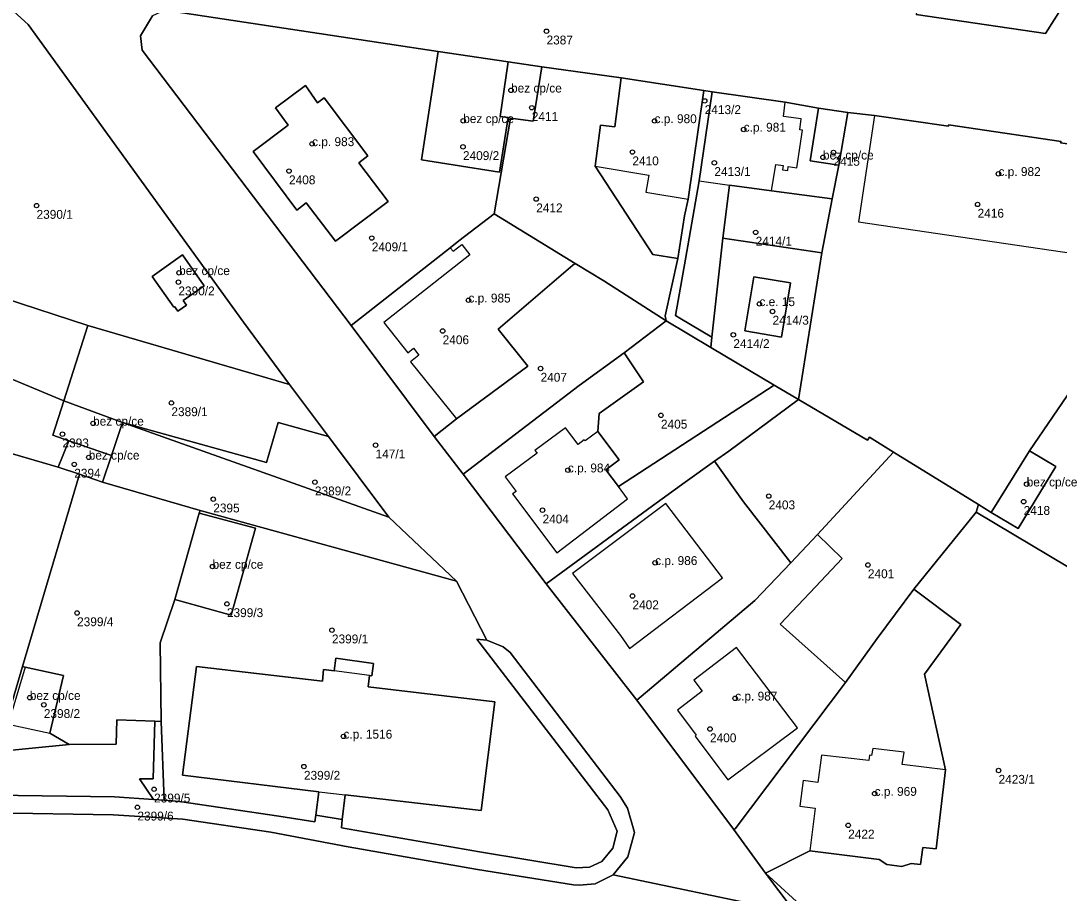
# Model space of a CAD drawing. Extents: x -878211 to -870363, y -1058464 to -1052522.
# Drawn here: x -874309.6 to -874192.6, y -1055841.9 to -1055743.6 of the extents above; entities that cross this region are included whole.
import ezdxf

# ---------------------------------------------------------------- set-up
doc = ezdxf.new("R2010")
doc.units = 0
for name, color, linetype in [('Definiční body', 7, 'Continuous'), ('Polygon budovy', 7, 'Continuous'), ('Polygon parcely', 7, 'Continuous')]:
    doc.layers.add(name, color=color, linetype=linetype)

msp = doc.modelspace()

# ---------------------------------------------------------------- linework, layer by layer
at = {"layer": 'Definiční body'}
for centre in [(-874250.35, -1055744.72994), (-874254.35, -1055751.38994), (-874232.52, -1055752.57994), (-874252.01, -1055753.34994), (-874259.74, -1055754.82994), (-874238.17, -1055754.83994), (-874228.12, -1055755.79994), (-874276.78, -1055757.42994), (-874259.77, -1055757.75994), (-874240.67, -1055758.34994), (-874218, -1055758.39994), (-874231.43, -1055759.55994), (-874219.19, -1055758.93994), (-874279.38, -1055760.48994), (-874199.4, -1055760.79994), (-874307.84, -1055764.37994), (-874251.51, -1055763.64994), (-874201.75, -1055764.24994), (-874226.77, -1055767.39994), (-874270.05, -1055768.03994), (-874291.77, -1055771.95994), (-874291.85, -1055773.00994), (-874259.15, -1055775.04994), (-874226.35, -1055775.45994), (-874224.87, -1055776.30994), (-874262.06, -1055778.50994), (-874229.29, -1055778.94994), (-874251.02, -1055782.73994), (-874292.64, -1055786.61994), (-874301.47, -1055788.92994), (-874237.45, -1055788.01994), (-874304.92, -1055790.13994), (-874269.62, -1055791.37994), (-874303.59, -1055793.54994), (-874301.96, -1055792.75994), (-874247.94, -1055794.19994), (-874276.46, -1055795.54994), (-874196.22, -1055795.77994), (-874225.3, -1055797.11994), (-874287.92, -1055797.46994), (-874196.56, -1055797.74994), (-874250.8, -1055798.70994), (-874288, -1055805.05994), (-874238.1, -1055804.63994), (-874214.12, -1055804.87994), (-874240.66, -1055808.37994), (-874286.38, -1055809.26994), (-874303.27, -1055810.28994), (-874274.54, -1055812.22994), (-874308.6, -1055819.83994), (-874229.08, -1055819.90994), (-874307.02, -1055820.63994), (-874231.92, -1055823.36994), (-874273.24, -1055824.19994), (-874277.7, -1055827.59994), (-874199.39, -1055828.04994), (-874294.59, -1055830.15994), (-874213.36, -1055830.64994), (-874296.47, -1055832.18994), (-874216.34, -1055834.21994)]:
    msp.add_circle(centre, 0.25, dxfattribs=at)
at = {"layer": 'Polygon budovy'}
for points in [[(-874262.55, -1055747), (-874264.44, -1055759.24), (-874255.66, -1055760.6), (-874254.66, -1055754.47), (-874255.58, -1055754.34), (-874254.66, -1055748.19)], [(-874254.66, -1055748.19), (-874255.58, -1055754.34), (-874254.66, -1055754.47), (-874254.41, -1055754.51), (-874251.84, -1055754.88), (-874250.86, -1055748.73)], [(-874234.4, -1055763.67), (-874232.6, -1055751.42), (-874241.94, -1055750), (-874242.66, -1055755.5), (-874244.25, -1055755.3), (-874244.85, -1055759.94), (-874238.83, -1055760.94), (-874239.16, -1055762.88)], [(-874283.43, -1055758.28), (-874278.5, -1055764.89), (-874277.44, -1055764.08), (-874274.13, -1055768.4), (-874268.19, -1055763.93), (-874271.51, -1055759.56), (-874270.48, -1055758.77), (-874275.43, -1055752.23), (-874276.17, -1055752.79), (-874277.51, -1055750.84), (-874280.91, -1055753.36), (-874279.49, -1055755.3)], [(-874231.67, -1055751.55), (-874233.13, -1055761.59), (-874229.74, -1055762.08), (-874224.97, -1055762.72), (-874224.48, -1055759.75), (-874223.68, -1055759.88), (-874223.75, -1055760.35), (-874223.16, -1055760.41), (-874223.09, -1055759.99), (-874222.14, -1055760.14), (-874221.49, -1055755.87), (-874221.8, -1055755.84), (-874221.63, -1055754.61), (-874223.65, -1055754.34), (-874223.45, -1055752.72)], [(-874220.61, -1055759.34), (-874217.39, -1055759.83), (-874216.39, -1055753.88), (-874219.69, -1055753.39)], [(-874192.35, -1055757.14), (-874205.04, -1055755.29), (-874205.03, -1055755.42), (-874213.38, -1055754.21), (-874215.18, -1055766.21), (-874185.81, -1055770.54), (-874184.04, -1055758.49), (-874192.39, -1055757.32)], [(-874252.45, -1055782.46), (-874255.81, -1055778.31), (-874247.37, -1055771.1), (-874247.13, -1055770.89), (-874256.24, -1055765.31), (-874260.22, -1055768.37), (-874261.2, -1055769.14), (-874260.89, -1055769.53), (-874259.91, -1055768.76), (-874258.99, -1055769.94), (-874268.69, -1055777.57), (-874265.98, -1055780.96), (-874265.35, -1055780.46), (-874264.73, -1055781.23), (-874265.68, -1055781.97), (-874260.5, -1055788.42)], [(-874294.79, -1055772.37), (-874292.38, -1055775.82), (-874292.29, -1055775.76), (-874291.92, -1055776.29), (-874290.95, -1055775.61), (-874291.32, -1055775.08), (-874288.94, -1055773.41), (-874291.38, -1055769.93)], [(-874228.01, -1055778.51), (-874223.87, -1055779.22), (-874222.84, -1055773.09), (-874226.97, -1055772.4)], [(-874304.77, -1055786.4), (-874305.99, -1055790.24), (-874304.21, -1055790.91), (-874299.41, -1055792.55), (-874298.14, -1055788.82)], [(-874246.8, -1055791.31), (-874248.2, -1055789.43), (-874251.68, -1055791.97), (-874251.42, -1055792.3), (-874255.03, -1055794.96), (-874253.79, -1055796.59), (-874254.19, -1055796.88), (-874249.18, -1055803.5), (-874241.21, -1055797.43), (-874242.24, -1055796.05), (-874243.66, -1055794.15), (-874242.17, -1055793.04), (-874244.57, -1055789.84), (-874246.01, -1055790.91), (-874246.1, -1055790.79)], [(-874305.42, -1055793.87), (-874302.99, -1055794.66), (-874300.41, -1055795.56), (-874299.41, -1055792.55), (-874304.21, -1055790.91)], [(-874195.9, -1055792), (-874200.21, -1055798.96), (-874197.18, -1055800.79), (-874192.94, -1055793.8)], [(-874236.91, -1055797.95), (-874247.43, -1055805.83), (-874242.02, -1055812.83), (-874241.01, -1055814.28), (-874230.5, -1055806.34)], [(-874292.24, -1055808.76), (-874285.9, -1055810.52), (-874283.14, -1055800.75), (-874289.49, -1055799.03)], [(-874235.57, -1055821.23), (-874233.47, -1055824.08), (-874233.58, -1055824.17), (-874229.91, -1055829.09), (-874222.07, -1055823.24), (-874228.93, -1055814.18), (-874233.76, -1055817.85), (-874232.81, -1055819.11)], [(-874311.03, -1055822.81), (-874306.33, -1055823.85), (-874304.81, -1055817.32), (-874309.14, -1055816.4)], [(-874270.47, -1055818.62), (-874270.3, -1055817.33), (-874274.28, -1055816.82), (-874275.48, -1055816.68), (-874275.62, -1055817.97), (-874289.82, -1055816.33), (-874291.37, -1055828.56), (-874276.03, -1055830.44), (-874273.06, -1055830.78), (-874257.72, -1055832.54), (-874256.17, -1055820.3)], [(-874221.42, -1055829.17), (-874221.79, -1055832.08), (-874220.06, -1055832.29), (-874220.66, -1055837.11), (-874212.86, -1055838.08), (-874211.99, -1055838.65), (-874210.31, -1055838.86), (-874209.23, -1055838.52), (-874208.19, -1055838.63), (-874207.93, -1055836.71), (-874206.44, -1055836.87), (-874205.39, -1055827.97), (-874210.24, -1055827.37), (-874210.02, -1055825.97), (-874213.58, -1055825.56), (-874213.71, -1055826.34), (-874213.93, -1055826.33), (-874214.02, -1055826.93), (-874219.35, -1055826.33), (-874219.76, -1055829.38)]]:
    msp.add_lwpolyline(points, close=True, dxfattribs=at)
at = {"layer": 'Polygon parcely'}
for points in [[(-874202.68, -1055721.21), (-874209.2, -1055726), (-874207.26, -1055732.9), (-874208.68, -1055742.83), (-874194.08, -1055744.98), (-874189.93, -1055738.38)], [(-874308.8, -1055743.97), (-874313.3, -1055739.89), (-874313.59, -1055739.82), (-874322.93, -1055771.43), (-874311.51, -1055774.81), (-874302.06, -1055777.88), (-874279.34, -1055784.53), (-874284.52, -1055777.51)], [(-874256.24, -1055765.31), (-874254.41, -1055754.51), (-874254.66, -1055754.47), (-874255.66, -1055760.6), (-874264.44, -1055759.24), (-874262.55, -1055747), (-874293.39, -1055742.37), (-874294.77, -1055743.01), (-874296.13, -1055745.25), (-874295.93, -1055746.86), (-874272.37, -1055777.89), (-874261.2, -1055769.14), (-874260.22, -1055768.37)], [(-874254.66, -1055748.19), (-874262.55, -1055747), (-874264.44, -1055759.24), (-874255.66, -1055760.6), (-874254.66, -1055754.47), (-874255.58, -1055754.34)], [(-874235.54, -1055770.35), (-874238.35, -1055769.9), (-874244.85, -1055759.94), (-874244.25, -1055755.3), (-874242.66, -1055755.5), (-874241.94, -1055750), (-874250.86, -1055748.73), (-874251.84, -1055754.88), (-874254.41, -1055754.51), (-874256.24, -1055765.31), (-874247.13, -1055770.89), (-874243.9, -1055772.86), (-874236.87, -1055777.38), (-874236.96, -1055776.82)], [(-874255.58, -1055754.34), (-874254.66, -1055754.47), (-874254.41, -1055754.51), (-874251.84, -1055754.88), (-874250.86, -1055748.73), (-874254.66, -1055748.19)], [(-874244.25, -1055755.3), (-874244.85, -1055759.94), (-874238.35, -1055769.9), (-874235.54, -1055770.35), (-874234.78, -1055765.52), (-874234.4, -1055763.67), (-874232.6, -1055751.42), (-874241.94, -1055750), (-874242.66, -1055755.5)], [(-874278.5, -1055764.89), (-874277.44, -1055764.08), (-874274.13, -1055768.4), (-874268.19, -1055763.93), (-874271.51, -1055759.56), (-874270.48, -1055758.77), (-874275.43, -1055752.23), (-874276.17, -1055752.79), (-874277.51, -1055750.84), (-874280.91, -1055753.36), (-874279.49, -1055755.3), (-874283.43, -1055758.28)], [(-874278.5, -1055764.89), (-874283.43, -1055758.28), (-874279.49, -1055755.3), (-874280.91, -1055753.36), (-874277.51, -1055750.84), (-874276.17, -1055752.79), (-874275.43, -1055752.23), (-874270.48, -1055758.77), (-874271.51, -1055759.56), (-874268.19, -1055763.93), (-874274.13, -1055768.4), (-874277.44, -1055764.08)], [(-874231.84, -1055780.36), (-874231.71, -1055779.21), (-874235.33, -1055777.06), (-874235.8, -1055776.78), (-874234.68, -1055770.42), (-874233.13, -1055761.59), (-874231.67, -1055751.55), (-874232.6, -1055751.42), (-874234.4, -1055763.67), (-874234.78, -1055765.52), (-874235.54, -1055770.35), (-874236.96, -1055776.82), (-874236.87, -1055777.38)], [(-874233.13, -1055761.59), (-874234.68, -1055770.42), (-874235.8, -1055776.78), (-874235.33, -1055777.06), (-874231.71, -1055779.21), (-874230.47, -1055768.06), (-874229.74, -1055762.08), (-874224.97, -1055762.72), (-874218.16, -1055763.63), (-874217.39, -1055759.83), (-874220.61, -1055759.34), (-874219.69, -1055753.39), (-874223.45, -1055752.72), (-874231.67, -1055751.55)], [(-874217.39, -1055759.83), (-874216.39, -1055753.88), (-874219.69, -1055753.39), (-874220.61, -1055759.34)], [(-874177.1, -1055765.4), (-874176.51, -1055765.01), (-874184.04, -1055758.49), (-874192.39, -1055757.32), (-874192.35, -1055757.14), (-874205.04, -1055755.29), (-874205.03, -1055755.42), (-874213.38, -1055754.21), (-874216.39, -1055753.88), (-874217.39, -1055759.83), (-874218.16, -1055763.63), (-874219.31, -1055769.69), (-874221.95, -1055786.22), (-874214.15, -1055790.82), (-874213.94, -1055790.48), (-874211.22, -1055792.16), (-874201.65, -1055798.07), (-874200.21, -1055798.96), (-874195.9, -1055792), (-874190.63, -1055784.31), (-874182.42, -1055772.13)], [(-874219.31, -1055769.69), (-874218.16, -1055763.63), (-874224.97, -1055762.72), (-874229.74, -1055762.08), (-874230.47, -1055768.06)], [(-874247.13, -1055770.89), (-874256.24, -1055765.31), (-874260.22, -1055768.37), (-874261.2, -1055769.14), (-874272.37, -1055777.89), (-874263, -1055790.4), (-874260.5, -1055788.42), (-874252.45, -1055782.46), (-874255.81, -1055778.31), (-874247.37, -1055771.1)], [(-874224.67, -1055784.61), (-874221.95, -1055786.22), (-874219.31, -1055769.69), (-874230.47, -1055768.06), (-874231.71, -1055779.21), (-874231.84, -1055780.36)], [(-874294.79, -1055772.37), (-874291.38, -1055769.93), (-874288.94, -1055773.41), (-874291.32, -1055775.08), (-874290.95, -1055775.61), (-874291.92, -1055776.29), (-874292.29, -1055775.76), (-874292.38, -1055775.82)], [(-874294.79, -1055772.37), (-874292.38, -1055775.82), (-874292.29, -1055775.76), (-874291.92, -1055776.29), (-874290.95, -1055775.61), (-874291.32, -1055775.08), (-874288.94, -1055773.41), (-874291.38, -1055769.93)], [(-874243.9, -1055772.86), (-874247.13, -1055770.89), (-874247.37, -1055771.1), (-874255.81, -1055778.31), (-874252.45, -1055782.46), (-874260.5, -1055788.42), (-874263, -1055790.4), (-874259.75, -1055794.65), (-874246.66, -1055784.67), (-874241.61, -1055780.98), (-874236.87, -1055777.38)], [(-874311.51, -1055774.81), (-874322.93, -1055771.43), (-874325.23, -1055779.27), (-874314.72, -1055782.33), (-874313.89, -1055782.6), (-874304.77, -1055786.4), (-874302.06, -1055777.88)], [(-874226.97, -1055772.4), (-874228.01, -1055778.51), (-874223.87, -1055779.22), (-874222.84, -1055773.09)], [(-874226.97, -1055772.4), (-874222.84, -1055773.09), (-874223.87, -1055779.22), (-874228.01, -1055778.51)], [(-874302.06, -1055777.88), (-874304.77, -1055786.4), (-874298.14, -1055788.82), (-874281.93, -1055793.35), (-874280.61, -1055788.84), (-874274.93, -1055790.42), (-874279.34, -1055784.53)], [(-874231.84, -1055780.36), (-874236.87, -1055777.38), (-874241.61, -1055780.98), (-874239.4, -1055784.26), (-874244.4, -1055787.8), (-874244.57, -1055789.84), (-874242.17, -1055793.04), (-874243.66, -1055794.15), (-874242.24, -1055796.05), (-874224.67, -1055784.61)], [(-874224.67, -1055784.61), (-874242.24, -1055796.05), (-874243.66, -1055794.15), (-874242.17, -1055793.04), (-874244.57, -1055789.84), (-874244.4, -1055787.8), (-874239.4, -1055784.26), (-874241.61, -1055780.98), (-874246.66, -1055784.67), (-874259.75, -1055794.65), (-874250.4, -1055806.99), (-874238.41, -1055798.23), (-874234.73, -1055795.55), (-874231.4, -1055793.2), (-874229.79, -1055792.06), (-874221.95, -1055786.22)], [(-874305.99, -1055790.24), (-874304.77, -1055786.4), (-874313.89, -1055782.6), (-874315.26, -1055787.38), (-874316.55, -1055787), (-874317.56, -1055790.32), (-874305.42, -1055793.87), (-874304.21, -1055790.91)], [(-874189.45, -1055806.37), (-874173.42, -1055787.46), (-874190.63, -1055784.31), (-874195.9, -1055792), (-874192.94, -1055793.8), (-874197.18, -1055800.79), (-874200.21, -1055798.96), (-874201.65, -1055798.07), (-874201.9, -1055798.94)], [(-874304.77, -1055786.4), (-874305.99, -1055790.24), (-874304.21, -1055790.91), (-874299.41, -1055792.55), (-874298.14, -1055788.82)], [(-874211.22, -1055792.16), (-874213.94, -1055790.48), (-874214.15, -1055790.82), (-874221.95, -1055786.22), (-874229.79, -1055792.06), (-874231.4, -1055793.2), (-874228.15, -1055797.77), (-874222.82, -1055804.63), (-874219.8, -1055801.44)], [(-874317.56, -1055790.32), (-874327.62, -1055787.31), (-874335.65, -1055815.23), (-874337.53, -1055821.51), (-874331.69, -1055822.52), (-874331.26, -1055821.28), (-874316.82, -1055823.02), (-874316.82, -1055826.49), (-874312.55, -1055825.94), (-874311.32, -1055822.74), (-874309.43, -1055816.34), (-874302.99, -1055794.66), (-874305.42, -1055793.87)], [(-874298.14, -1055788.82), (-874299.41, -1055792.55), (-874300.41, -1055795.56), (-874289.41, -1055798.76), (-874260.51, -1055806.71), (-874268.14, -1055799.5)], [(-874268.14, -1055799.5), (-874274.93, -1055790.42), (-874280.61, -1055788.84), (-874281.93, -1055793.35), (-874298.14, -1055788.82)], [(-874300.41, -1055795.56), (-874299.41, -1055792.55), (-874304.21, -1055790.91), (-874305.42, -1055793.87), (-874302.99, -1055794.66)], [(-874201.9, -1055798.94), (-874201.65, -1055798.07), (-874211.22, -1055792.16), (-874219.8, -1055801.44), (-874217.01, -1055804.16), (-874220.03, -1055807.35), (-874224.01, -1055811.56), (-874216.65, -1055818.14), (-874213.08, -1055813.17), (-874208.95, -1055807.62)], [(-874197.18, -1055800.79), (-874192.94, -1055793.8), (-874195.9, -1055792), (-874200.21, -1055798.96)], [(-874222.82, -1055804.63), (-874228.15, -1055797.77), (-874231.4, -1055793.2), (-874234.73, -1055795.55), (-874238.41, -1055798.23), (-874250.4, -1055806.99), (-874240.17, -1055820.11), (-874226.87, -1055808.9)], [(-874302.99, -1055794.66), (-874309.43, -1055816.34), (-874309.14, -1055816.4), (-874304.81, -1055817.32), (-874306.33, -1055823.85), (-874304.15, -1055825.13), (-874298.86, -1055825.06), (-874298.79, -1055822.34), (-874294.52, -1055822.49), (-874293.78, -1055822.52), (-874293.9, -1055813.66), (-874292.24, -1055808.76), (-874289.49, -1055799.03), (-874289.41, -1055798.76), (-874300.41, -1055795.56)], [(-874280.53, -1055833.18), (-874276.47, -1055833.84), (-874276.35, -1055833.06), (-874276.03, -1055830.44), (-874291.37, -1055828.56), (-874289.82, -1055816.33), (-874275.62, -1055817.97), (-874275.48, -1055816.68), (-874274.28, -1055816.82), (-874274.1, -1055815.38), (-874269.84, -1055815.98), (-874270.04, -1055817.37), (-874270.3, -1055817.33), (-874270.47, -1055818.62), (-874256.17, -1055820.3), (-874257.72, -1055832.54), (-874273.06, -1055830.78), (-874273.38, -1055833.57), (-874273.45, -1055834.49), (-874257.9, -1055837.22), (-874247.01, -1055839), (-874245.5, -1055838.93), (-874244.12, -1055838.3), (-874242.86, -1055836.79), (-874242.4, -1055834.9), (-874243.42, -1055832.46), (-874258.2, -1055813.24), (-874257.08, -1055813.36), (-874260.51, -1055806.71), (-874289.41, -1055798.76), (-874289.49, -1055799.03), (-874283.14, -1055800.75), (-874285.9, -1055810.52), (-874292.24, -1055808.76), (-874293.9, -1055813.66), (-874293.78, -1055822.52), (-874293.47, -1055831.4), (-874291.74, -1055831.52)], [(-874292.24, -1055808.76), (-874285.9, -1055810.52), (-874283.14, -1055800.75), (-874289.49, -1055799.03)], [(-874220.03, -1055807.35), (-874217.01, -1055804.16), (-874219.8, -1055801.44), (-874222.82, -1055804.63), (-874226.87, -1055808.9), (-874240.17, -1055820.11), (-874229.27, -1055834.67), (-874229.09, -1055834.6), (-874216.65, -1055818.14), (-874224.01, -1055811.56)], [(-874210.31, -1055838.86), (-874209.23, -1055838.52), (-874208.19, -1055838.63), (-874207.93, -1055836.71), (-874206.44, -1055836.87), (-874205.39, -1055827.97), (-874207.74, -1055817.2), (-874203.65, -1055811.6), (-874208.95, -1055807.62), (-874213.08, -1055813.17), (-874216.65, -1055818.14), (-874229.09, -1055834.6), (-874229.27, -1055834.67), (-874225.65, -1055839.6), (-874220.66, -1055837.11), (-874212.86, -1055838.08), (-874211.99, -1055838.65)], [(-874276.35, -1055833.06), (-874273.38, -1055833.57), (-874273.06, -1055830.78), (-874257.72, -1055832.54), (-874256.17, -1055820.3), (-874270.47, -1055818.62), (-874270.3, -1055817.33), (-874270.04, -1055817.37), (-874269.84, -1055815.98), (-874274.1, -1055815.38), (-874274.28, -1055816.82), (-874275.48, -1055816.68), (-874275.62, -1055817.97), (-874289.82, -1055816.33), (-874291.37, -1055828.56), (-874276.03, -1055830.44)], [(-874312.55, -1055825.94), (-874304.15, -1055825.13), (-874306.33, -1055823.85), (-874304.81, -1055817.32), (-874309.14, -1055816.4), (-874309.43, -1055816.34), (-874311.32, -1055822.74)], [(-874298.86, -1055825.06), (-874304.15, -1055825.13), (-874312.55, -1055825.94), (-874316.82, -1055826.49), (-874316.82, -1055823.02), (-874331.26, -1055821.28), (-874331.69, -1055822.52), (-874337.53, -1055821.51), (-874338.05, -1055823.26), (-874338.17, -1055826.15), (-874336.96, -1055828.87), (-874334.47, -1055830.52), (-874331.66, -1055831.24), (-874312.65, -1055830.83), (-874299.07, -1055831), (-874294.65, -1055831.31), (-874296.25, -1055828.97), (-874294.71, -1055828.97), (-874294.52, -1055822.49), (-874298.79, -1055822.34)], [(-874294.65, -1055831.31), (-874293.47, -1055831.4), (-874293.78, -1055822.52), (-874294.52, -1055822.49), (-874294.71, -1055828.97), (-874296.25, -1055828.97)], [(-874221.84, -1055844.69), (-874199.27, -1055847.49), (-874220.89, -1055843.99), (-874225.65, -1055839.6), (-874222.65, -1055843.6)]]:
    msp.add_lwpolyline(points, close=True, dxfattribs=at)
for points in [[(-874293.39, -1055742.37), (-874262.55, -1055747), (-874254.66, -1055748.19), (-874250.86, -1055748.73), (-874241.94, -1055750), (-874232.6, -1055751.42), (-874231.67, -1055751.55), (-874223.45, -1055752.72), (-874219.69, -1055753.39), (-874216.39, -1055753.88), (-874213.38, -1055754.21), (-874205.03, -1055755.42), (-874205.04, -1055755.29), (-874192.35, -1055757.14), (-874192.39, -1055757.32), (-874184.04, -1055758.49), (-874176.51, -1055765.01), (-874173.31, -1055767.03), (-874166.77, -1055772.24), (-874162.48, -1055775.87), (-874189.93, -1055738.38), (-874194.08, -1055744.98), (-874208.68, -1055742.83)], [(-874313.3, -1055739.89), (-874308.8, -1055743.97), (-874284.52, -1055777.51), (-874279.34, -1055784.53), (-874274.93, -1055790.42), (-874268.14, -1055799.5), (-874260.51, -1055806.71), (-874257.08, -1055813.36), (-874255.25, -1055814.09), (-874254.43, -1055814.75), (-874242.03, -1055830.96), (-874241.23, -1055832.28), (-874240.45, -1055835.03), (-874241.17, -1055837.79), (-874242.82, -1055839.82), (-874224.52, -1055843.62)], [(-874222.65, -1055843.6), (-874225.65, -1055839.6), (-874229.27, -1055834.67), (-874240.17, -1055820.11), (-874250.4, -1055806.99), (-874259.75, -1055794.65), (-874263, -1055790.4), (-874272.37, -1055777.89), (-874295.93, -1055746.86), (-874296.13, -1055745.25), (-874294.77, -1055743.01)], [(-874189.45, -1055806.37), (-874201.9, -1055798.94), (-874208.95, -1055807.62), (-874203.65, -1055811.6), (-874207.74, -1055817.2), (-874205.39, -1055827.97), (-874206.44, -1055836.87), (-874207.93, -1055836.71), (-874208.19, -1055838.63), (-874209.23, -1055838.52), (-874210.31, -1055838.86), (-874211.99, -1055838.65), (-874212.86, -1055838.08), (-874220.66, -1055837.11), (-874225.65, -1055839.6), (-874220.89, -1055843.99), (-874199.27, -1055847.49), (-874190.86, -1055848.31)], [(-874312.79, -1055832.82), (-874299.21, -1055833.03), (-874291.35, -1055833.53), (-874281.42, -1055834.99), (-874272.7, -1055836.65), (-874258.13, -1055839.2), (-874247.29, -1055840.94), (-874246.66, -1055840.96), (-874244.88, -1055840.82), (-874242.82, -1055839.82), (-874241.17, -1055837.79), (-874240.45, -1055835.03), (-874241.23, -1055832.28), (-874242.03, -1055830.96), (-874254.43, -1055814.75), (-874255.25, -1055814.09), (-874257.08, -1055813.36), (-874258.2, -1055813.24), (-874243.42, -1055832.46), (-874242.4, -1055834.9), (-874242.86, -1055836.79), (-874244.12, -1055838.3), (-874245.5, -1055838.93), (-874247.01, -1055839), (-874257.9, -1055837.22), (-874273.45, -1055834.49), (-874273.38, -1055833.57), (-874276.35, -1055833.06), (-874276.47, -1055833.84), (-874280.53, -1055833.18), (-874291.74, -1055831.52), (-874293.47, -1055831.4), (-874294.65, -1055831.31), (-874299.07, -1055831), (-874312.65, -1055830.83)], [(-874017.45, -1055833.01), (-874086.59, -1055848.93), (-874091.07, -1055849.99), (-874118.08, -1055856.13), (-874126.28, -1055856.69), (-874133.86, -1055856.86), (-874136.87, -1055856.78), (-874148.02, -1055855.99), (-874199.37, -1055849.89), (-874216.93, -1055847.06), (-874219.46, -1055846.45), (-874221.94, -1055845.43), (-874224.52, -1055843.62), (-874242.82, -1055839.82), (-874244.88, -1055840.82), (-874246.66, -1055840.96), (-874247.29, -1055840.94), (-874258.13, -1055839.2), (-874272.7, -1055836.65), (-874281.42, -1055834.99), (-874291.35, -1055833.53), (-874299.21, -1055833.03), (-874312.79, -1055832.82)]]:
    msp.add_lwpolyline(points, dxfattribs=at)

# ---------------------------------------------------------------- texts
at = {"layer": 'Definiční body'}
for s, p in [('2387', (-874250.35, -1055746.219)), ('bez cp/ce', (-874254.35, -1055751.639)), ('2413/2', (-874232.52, -1055754.069)), ('bez cp/ce', (-874259.74, -1055755.08)), ('2411', (-874252.01, -1055754.839)), ('c.p. 980', (-874238.17, -1055755.09)), ('c.p. 981', (-874228.12, -1055756.05)), ('c.p. 983', (-874276.78, -1055757.679)), ('2409/2', (-874259.77, -1055759.249)), ('bez cp/ce', (-874219.19, -1055759.19)), ('2410', (-874240.67, -1055759.839)), ('2415', (-874218, -1055759.889)), ('2413/1', (-874231.43, -1055761.049)), ('c.p. 982', (-874199.4, -1055761.05)), ('2408', (-874279.38, -1055761.979)), ('2412', (-874251.51, -1055765.139)), ('2390/1', (-874307.84, -1055765.869)), ('2416', (-874201.75, -1055765.739)), ('2409/1', (-874270.05, -1055769.529)), ('2414/1', (-874226.77, -1055768.889)), ('bez cp/ce', (-874291.77, -1055772.21)), ('2390/2', (-874291.85, -1055774.499)), ('c.p. 985', (-874259.15, -1055775.3)), ('c.e. 15', (-874226.35, -1055775.71)), ('2414/3', (-874224.87, -1055777.799)), ('2406', (-874262.06, -1055779.999)), ('2414/2', (-874229.29, -1055780.439)), ('2407', (-874251.02, -1055784.229)), ('2389/1', (-874292.64, -1055788.109)), ('bez cp/ce', (-874301.47, -1055789.179)), ('2405', (-874237.45, -1055789.509)), ('2393', (-874304.92, -1055791.629)), ('bez cp/ce', (-874301.96, -1055793.01)), ('147/1', (-874269.62, -1055792.869)), ('c.p. 984', (-874247.94, -1055794.45)), ('2394', (-874303.59, -1055795.039)), ('bez cp/ce', (-874196.22, -1055796.03)), ('2389/2', (-874276.46, -1055797.039)), ('2395', (-874287.92, -1055798.959)), ('2403', (-874225.3, -1055798.609)), ('2404', (-874250.8, -1055800.199)), ('2418', (-874196.56, -1055799.239)), ('c.p. 986', (-874238.1, -1055804.889)), ('bez cp/ce', (-874288, -1055805.31)), ('2401', (-874214.12, -1055806.369)), ('2399/3', (-874286.38, -1055810.759)), ('2402', (-874240.66, -1055809.869)), ('2399/4', (-874303.27, -1055811.779)), ('2399/1', (-874274.54, -1055813.719)), ('bez cp/ce', (-874308.6, -1055820.09)), ('c.p. 987', (-874229.08, -1055820.159)), ('2398/2', (-874307.02, -1055822.129)), ('c.p. 1516', (-874273.24, -1055824.45)), ('2400', (-874231.92, -1055824.859)), ('2399/2', (-874277.7, -1055829.089)), ('2423/1', (-874199.39, -1055829.539)), ('2399/5', (-874294.59, -1055831.649)), ('c.p. 969', (-874213.36, -1055830.899)), ('2399/6', (-874296.47, -1055833.679)), ('2422', (-874216.34, -1055835.709))]:
    msp.add_text(s, height=0.999996, dxfattribs=at).set_placement(p)

doc.saveas('drawing.dxf')
